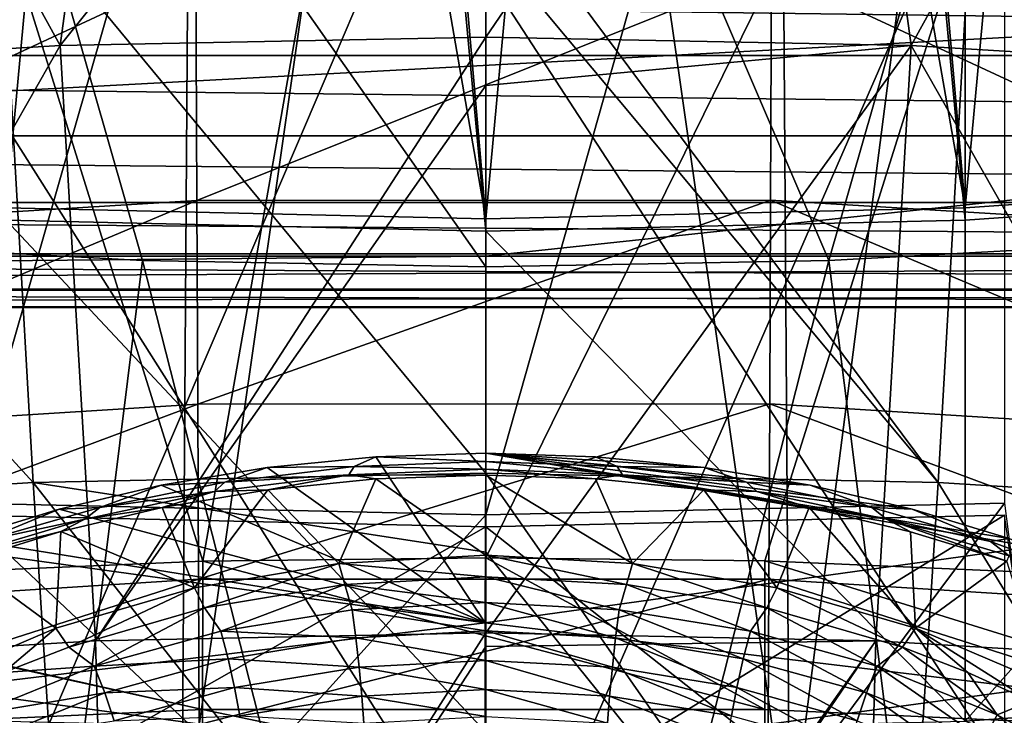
# Model space of a CAD drawing. Header units: metres. Extents: x -109 to 109, y -78 to 121.
# Tile 526 of 656: x -1.77 to 1.97, y -53.33 to -50.69. Entities that reach past the tile are written whole.
import ezdxf

# ---------------------------------------------------------------- set-up
doc = ezdxf.new("R2010")
doc.units = ezdxf.units.M
doc.layers.add('solid_508554_SW0001', color=7, linetype='CONTINUOUS')

msp = doc.modelspace()

# ---------------------------------------------------------------- linework, layer by layer
at = {"layer": 'solid_508554_SW0001'}
for points in [[(-1.822281, -51.402096, 6.96896), (0, -31.69422, 41.104), (0, -51.444218, 6.895998)], [(-1.822281, -31.736343, 41.03104), (0, -31.69422, 41.104), (-1.822281, -51.402096, 6.96896)], [(0, -51.444218, 6.895998), (0, -31.69422, 41.104), (1.822281, -31.736343, 41.03104)], [(-1.822281, -31.782722, 41.057816), (0, -51.490597, 6.922775), (0, -31.740599, 41.130779)], [(0, -51.444218, 6.895998), (1.822281, -31.736343, 41.03104), (1.822281, -51.402096, 6.96896)], [(1.822281, -51.448475, 6.995737), (0, -31.740599, 41.130779), (0, -51.490597, 6.922775)], [(1.822281, -31.782722, 41.057816), (0, -31.740599, 41.130779), (1.822281, -51.448475, 6.995737)], [(1.822281, -51.402096, 6.96896), (1.822281, -31.736343, 41.03104), (3.629026, -31.862358, 40.812778)], [(-1.822281, -51.448475, 6.995737), (0, -51.490597, 6.922775), (-1.822281, -31.782722, 41.057816)], [(1.822281, -31.782722, 41.057816), (1.822281, -51.448475, 6.995737), (3.629026, -51.32246, 7.214)], [(1.822281, -31.782722, 41.057816), (3.629026, -51.32246, 7.214), (3.629026, -31.908737, 40.839554)], [(1.822281, -51.402096, 6.96896), (3.629026, -31.862358, 40.812778), (3.629026, -51.276081, 7.187222)], [(3.629026, -51.276081, 7.187222), (2.728571, -40.863514, 1.005916), (1.822322, -40.916084, 0.914863)], [(0, -51.444218, 6.895998), (-0.912117, -40.947674, 0.860149), (-1.822322, -40.916084, 0.914863)], [(-1.822281, -51.402096, 6.96896), (0, -51.444218, 6.895998), (-1.822322, -40.916084, 0.914863)], [(1.822281, -51.402096, 6.96896), (1.822322, -40.916084, 0.914863), (0.912117, -40.947674, 0.860149)], [(1.822281, -51.402096, 6.96896), (3.629026, -51.276081, 7.187222), (1.822322, -40.916084, 0.914863)], [(0, -51.444218, 6.895998), (0, -40.95821, 0.841898), (-0.912117, -40.947674, 0.860149)], [(1.822281, -51.402096, 6.96896), (0.912117, -40.947674, 0.860149), (0, -40.95821, 0.841898)], [(0, -51.444218, 6.895998), (1.822281, -51.402096, 6.96896), (0, -40.95821, 0.841898)], [(-1.972166, -45.596729, 1.024149), (0, -45.641018, 0.947441), (-1.972046, -52.524937, 5.02414)], [(1.972166, -45.596729, 1.024149), (0, -52.569218, 4.947441), (0, -45.641018, 0.947441)], [(1.972046, -52.524937, 5.02414), (0, -52.569218, 4.947441), (1.972166, -45.596729, 1.024149)], [(0, -45.641018, 0.947441), (0, -52.569218, 4.947441), (-1.972046, -52.524937, 5.02414)], [(-2.199294, -45.708752, -2.636988), (-1.100695, -45.744755, -2.699347), (-3.455352, -53.732807, -0.135058)], [(1.100695, -45.744755, -2.699347), (2.199294, -45.708752, -2.636988), (1.154557, -53.830719, -0.304649)], [(2.199294, -45.708752, -2.636988), (3.455352, -53.732807, -0.135058), (1.154557, -53.830719, -0.304649)], [(-1.100695, -45.744755, -2.699347), (-1.154557, -53.830719, -0.304649), (-3.455352, -53.732807, -0.135058)], [(-1.100695, -45.744755, -2.699347), (0, -45.756763, -2.720146), (-1.154557, -53.830719, -0.304649)], [(0, -45.756763, -2.720146), (1.154557, -53.830719, -0.304649), (-1.154557, -53.830719, -0.304649)], [(0, -45.756763, -2.720146), (1.100695, -45.744755, -2.699347), (1.154557, -53.830719, -0.304649)], [(-0.000004, -46.634499, 86.707344), (-1.075503, -52.745266, 74.981918), (-2.953944, -46.717266, 86.750404)], [(-0.000004, -46.634499, 86.707344), (-0.000014, -52.733601, 74.975853), (-1.075503, -52.745266, 74.981918)], [(2.953937, -46.717266, 86.750404), (-0.000014, -52.733601, 74.975853), (-0.000004, -46.634499, 86.707344)], [(-2.953944, -46.717266, 86.750404), (-1.075503, -52.745266, 74.981918), (-3.185124, -52.836018, 75.029106)], [(2.953937, -46.717266, 86.750404), (1.060845, -52.744949, 74.98175), (-0.000014, -52.733601, 74.975853)], [(2.953937, -46.717266, 86.750404), (3.194691, -52.836636, 75.029427), (1.060845, -52.744949, 74.98175)], [(-2.195379, -48.494778, 97.421974), (-2.605661, -51.531303, 92.08197), (-1.304064, -51.602562, 92.123062)], [(-2.195379, -48.494778, 97.421974), (-1.304064, -51.602562, 92.123062), (0, -51.626335, 92.136772)], [(-2.195379, -48.494778, 97.421974), (0, -51.626335, 92.136772), (0.000004, -48.557865, 97.458351)], [(0.000004, -48.557865, 97.458351), (1.304064, -51.602562, 92.123062), (2.195388, -48.494778, 97.421974)], [(2.195388, -48.494778, 97.421974), (1.304064, -51.602562, 92.123062), (2.605661, -51.531303, 92.08197)], [(0.000004, -48.557865, 97.458351), (0, -51.626335, 92.136772), (1.304064, -51.602562, 92.123062)], [(-2.685063, -48.84726, 52.882168), (-1.345157, -48.784283, 52.991249), (-1.617485, -50.784924, 52.601376)], [(0, -48.76326, 53.027657), (0, -50.752537, 52.657475), (-1.617485, -50.784924, 52.601376)], [(-1.345157, -48.784283, 52.991249), (0, -48.76326, 53.027657), (-1.617485, -50.784924, 52.601376)], [(1.345157, -48.784283, 52.991249), (0, -50.752537, 52.657475), (0, -48.76326, 53.027657)], [(1.617486, -50.784924, 52.601376), (0, -50.752537, 52.657475), (1.345157, -48.784283, 52.991249)], [(1.617486, -50.784924, 52.601376), (1.345157, -48.784283, 52.991249), (2.685063, -48.84726, 52.882168)], [(-2.685063, -48.84726, 52.882168), (-1.617485, -50.784924, 52.601376), (-3.224611, -50.881886, 52.433434)], [(3.224611, -50.881886, 52.433434), (1.617486, -50.784924, 52.601376), (2.685063, -48.84726, 52.882168)], [(13.732098, -49.072243, -65.114044), (-13.732092, -49.0723, -65.114182), (-13.515706, -51.585316, -71.415703)], [(13.636007, -50.126842, -67.715462), (13.732098, -49.072243, -65.114044), (-13.515706, -51.585316, -71.415703)], [(-2.081428, -54.347298, 58.392078), (-2.081727, -49.528996, 55.613544), (0.000005, -49.482845, 55.693573)], [(-2.081428, -54.347298, 58.392078), (0.000005, -49.482845, 55.693573), (0.000162, -54.301163, 58.47208)], [(0.000162, -54.301163, 58.47208), (0.000005, -49.482845, 55.693573), (2.081774, -49.528999, 55.613541)], [(0.000162, -54.301163, 58.47208), (2.081774, -49.528999, 55.613541), (2.081751, -54.347313, 58.392052)], [(13.636007, -50.126842, -67.715462), (-13.515706, -51.585316, -71.415703), (0, -51.585346, -71.415787)], [(0, -51.585346, -71.415787), (13.515706, -51.585316, -71.415703), (13.636007, -50.126842, -67.715462)], [(1.719807, -52.446697, 54.245911), (1.850814, -50.173824, 54.759262), (0, -50.135548, 54.825558)], [(1.719807, -52.446697, 54.245911), (0, -50.135548, 54.825558), (0, -50.385044, 54.777943)], [(-1.719807, -52.446697, 54.245911), (-1.850814, -50.173824, 54.759262), (-3.688985, -50.288387, 54.560833)], [(-1.850814, -50.173824, 54.759262), (0, -52.411133, 54.30751), (0, -50.385044, 54.777943)], [(-1.719807, -52.446697, 54.245911), (0, -52.411133, 54.30751), (-1.850814, -50.173824, 54.759262)], [(1.719807, -52.446697, 54.245911), (3.427866, -52.553154, 54.061523), (1.850814, -50.173824, 54.759262)], [(3.427866, -52.553154, 54.061523), (3.688985, -50.288387, 54.560833), (1.850814, -50.173824, 54.759262)], [(-3.427866, -52.553154, 54.061523), (-1.719807, -52.446697, 54.245911), (-3.688985, -50.288387, 54.560833)], [(0, -52.411133, 54.30751), (1.719807, -52.446697, 54.245911), (0, -50.385044, 54.777943)], [(-13.515705, -50.471798, -74.982986), (13.515705, -50.471798, -74.982986), (13.515705, -50.822693, -74.704659)], [(-13.515705, -50.822697, -74.704659), (-13.515705, -50.471798, -74.982986), (13.515705, -50.822693, -74.704659)], [(-2.222472, -50.46019, -0.199613), (-2.222472, -53.92429, 1.800387), (0, -53.972809, 1.716352)], [(0, -50.508709, -0.283648), (-2.222472, -50.46019, -0.199613), (0, -53.972809, 1.716352)], [(2.222472, -50.46019, -0.199613), (0, -50.508709, -0.283648), (2.222471, -53.924294, 1.800387)], [(-3.278613, -50.625507, 58.565147), (-3.268198, -51.506592, 59.609093), (-1.101374, -50.498032, 58.685402)], [(-3.268198, -51.506592, 59.609093), (-1.097853, -51.373764, 59.711971), (-1.101374, -50.498032, 58.685402)], [(-1.101374, -50.498032, 58.685402), (-1.097853, -51.373764, 59.711971), (1.086372, -50.497593, 58.685814)], [(-1.097853, -51.373764, 59.711971), (1.082899, -51.373306, 59.712322), (1.086372, -50.497593, 58.685814)], [(0, -50.508709, -0.283648), (0, -53.972809, 1.716352), (2.222471, -53.924294, 1.800387)], [(1.086372, -50.497593, 58.685814), (1.082899, -51.373306, 59.712322), (3.25338, -51.50523, 59.610146)], [(1.086372, -50.497593, 58.685814), (3.25338, -51.50523, 59.610146), (3.26375, -50.624199, 58.566376)], [(-1.483127, -53.048332, 51.994816), (-1.617485, -50.784924, 52.601376), (0, -50.752537, 52.657475)], [(0, -50.93689, 52.615429), (-1.483127, -53.048332, 51.994816), (0, -50.752537, 52.657475)], [(1.617486, -50.784924, 52.601376), (0, -50.93689, 52.615429), (0, -50.752537, 52.657475)], [(-2.956772, -53.13715, 51.840973), (-3.224611, -50.881886, 52.433434), (-1.617485, -50.784924, 52.601376)], [(-2.956772, -53.13715, 51.840973), (-1.617485, -50.784924, 52.601376), (-1.483127, -53.048332, 51.994816)], [(1.617486, -50.784924, 52.601376), (0, -53.018661, 52.046207), (0, -50.93689, 52.615429)], [(1.483128, -53.048332, 51.994816), (0, -53.018661, 52.046207), (1.617486, -50.784924, 52.601376)], [(2.956774, -53.13715, 51.840973), (1.483128, -53.048332, 51.994816), (1.617486, -50.784924, 52.601376)], [(2.956774, -53.13715, 51.840973), (1.617486, -50.784924, 52.601376), (3.224611, -50.881886, 52.433434)], [(-13.515705, -50.822697, -74.704659), (13.515705, -50.822693, -74.704659), (13.515705, -51.128242, -74.377182)], [(-13.515705, -51.128246, -74.377182), (-13.515705, -50.822697, -74.704659), (13.515705, -51.128242, -74.377182)], [(0, -50.93689, 52.615429), (0, -53.018661, 52.046207), (-1.483127, -53.048332, 51.994816)], [(-13.515705, -51.128246, -74.377182), (13.515705, -51.128242, -74.377182), (13.515706, -51.381634, -74.007874)], [(-13.515705, -51.381638, -74.007874), (-13.515705, -51.128246, -74.377182), (13.515706, -51.381634, -74.007874)], [(3.629026, -51.32246, 7.214), (1.822281, -51.448475, 6.995737), (1.822364, -53.353756, 8.095761)], [(3.629026, -51.32246, 7.214), (1.822364, -53.353756, 8.095761), (3.629137, -53.227737, 8.314034)], [(-3.268198, -51.506592, 59.609093), (-3.25881, -52.284161, 60.731129), (-1.097853, -51.373764, 59.711971)], [(-3.25881, -52.284161, 60.731129), (-1.094592, -52.148197, 60.816833), (-1.097853, -51.373764, 59.711971)], [(-1.097853, -51.373764, 59.711971), (-1.094592, -52.148197, 60.816833), (1.082899, -51.373306, 59.712322)], [(-1.094592, -52.148197, 60.816833), (1.079682, -52.147728, 60.817127), (1.082899, -51.373306, 59.712322)], [(1.082899, -51.373306, 59.712322), (1.079682, -52.147728, 60.817127), (3.244032, -52.282768, 60.732002)], [(1.082899, -51.373306, 59.712322), (3.244032, -52.282768, 60.732002), (3.25338, -51.50523, 59.610146)], [(-13.515706, -51.577221, -73.60495), (-13.515705, -51.381638, -74.007874), (13.515706, -51.577221, -73.60495)], [(-13.515705, -51.381638, -74.007874), (13.515706, -51.381634, -74.007874), (13.515706, -51.577221, -73.60495)], [(-1.822281, -51.448475, 6.995737), (-1.822364, -53.353756, 8.095761), (0, -53.395885, 8.022793)], [(-1.822281, -51.448475, 6.995737), (0, -53.395885, 8.022793), (0, -51.490597, 6.922775)], [(1.822281, -51.448475, 6.995737), (0, -51.490597, 6.922775), (1.822364, -53.353756, 8.095761)], [(0, -51.490597, 6.922775), (0, -53.395885, 8.022793), (1.822364, -53.353756, 8.095761)], [(-1.937002, -56.680149, 83.242615), (-1.304064, -51.602562, 92.123062), (-2.605661, -51.531303, 92.08197)], [(1.939868, -56.679981, 83.242523), (2.605661, -51.531303, 92.08197), (1.304064, -51.602562, 92.123062)], [(1.939868, -56.679981, 83.242523), (3.869513, -56.511818, 83.145515), (2.605661, -51.531303, 92.08197)], [(-13.515706, -51.577221, -73.60495), (13.515706, -51.577221, -73.60495), (13.515706, -51.71064, -73.177399)], [(-13.515706, -51.71064, -73.177399), (-13.515706, -51.577221, -73.60495), (13.515706, -51.71064, -73.177399)], [(-13.515706, -51.715462, -71.843742), (0, -51.585346, -71.415787), (-13.515706, -51.585316, -71.415703)], [(-13.515706, -51.715462, -71.843742), (13.515706, -51.585316, -71.415703), (0, -51.585346, -71.415787)], [(-13.515706, -51.715462, -71.843742), (13.515707, -51.715462, -71.843742), (13.515706, -51.585316, -71.415703)], [(-1.937002, -56.680149, 83.242615), (0.001436, -56.736271, 83.274986), (-1.304064, -51.602562, 92.123062)], [(0.001436, -56.736271, 83.274986), (0, -51.626335, 92.136772), (-1.304064, -51.602562, 92.123062)], [(0.001436, -56.736271, 83.274986), (1.304064, -51.602562, 92.123062), (0, -51.626335, 92.136772)], [(0.001436, -56.736271, 83.274986), (1.939868, -56.679981, 83.242523), (1.304064, -51.602562, 92.123062)], [(-13.515706, -51.71064, -73.177399), (13.515706, -51.71064, -73.177399), (13.515707, -51.778923, -72.734756)], [(-13.515706, -51.778923, -72.734749), (-13.515706, -51.71064, -73.177399), (13.515707, -51.778923, -72.734756)], [(-13.515706, -51.78054, -72.286873), (13.515707, -51.78054, -72.286873), (13.515707, -51.715462, -71.843742)], [(-13.515706, -51.715462, -71.843742), (-13.515706, -51.78054, -72.286873), (13.515707, -51.715462, -71.843742)], [(-13.515706, -51.778923, -72.734749), (13.515707, -51.778923, -72.734756), (13.515707, -51.78054, -72.286873)], [(-13.515706, -51.78054, -72.286873), (-13.515706, -51.778923, -72.734749), (13.515707, -51.78054, -72.286873)], [(-3.25881, -52.284161, 60.731129), (-3.250401, -52.951469, 61.920994), (-1.094592, -52.148197, 60.816833)], [(-3.250401, -52.951469, 61.920994), (-1.091588, -52.814384, 61.990028), (-1.094592, -52.148197, 60.816833)], [(-1.094592, -52.148197, 60.816833), (-1.091588, -52.814384, 61.990028), (1.079682, -52.147728, 60.817127)], [(-1.091588, -52.814384, 61.990028), (1.076718, -52.813915, 61.990265), (1.079682, -52.147728, 60.817127)], [(1.079682, -52.147728, 60.817127), (1.076718, -52.813915, 61.990265), (3.235656, -52.950066, 61.921696)], [(1.079682, -52.147728, 60.817127), (3.235656, -52.950066, 61.921696), (3.244032, -52.282768, 60.732002)], [(-0.417391, -52.348816, 60.969593), (-0.83023, -52.389904, 61.02042), (-0.4996, -52.385834, 60.964935)], [(-0.002078, -52.979828, 62.125576), (-0.83023, -52.389904, 61.02042), (-0.417391, -52.348816, 60.969593)], [(-0.417391, -52.348816, 60.969593), (-0.4996, -52.385834, 60.964935), (0, -52.367233, 60.939781)], [(0, -52.334984, 60.952663), (-0.417391, -52.348816, 60.969593), (0, -52.367233, 60.939781)], [(-0.002078, -52.979828, 62.125576), (-0.417391, -52.348816, 60.969593), (0, -52.334984, 60.952663)], [(-0.002078, -52.979828, 62.125576), (0, -52.334984, 60.952663), (2.078055, -52.690811, 61.418137)], [(0.499817, -52.385815, 60.964962), (0.417429, -52.348816, 60.969593), (0, -52.334984, 60.952663)], [(0, -52.367233, 60.939781), (0.499817, -52.385815, 60.964962), (0, -52.334984, 60.952663)], [(0, -52.334984, 60.952663), (0.417429, -52.348816, 60.969593), (0.830137, -52.389889, 61.020397)], [(0, -52.334984, 60.952663), (0.830137, -52.389889, 61.020397), (1.232927, -52.456966, 61.105099)], [(0, -52.334984, 60.952663), (1.232927, -52.456966, 61.105099), (1.620937, -52.547935, 61.223495)], [(0, -52.334984, 60.952663), (1.620937, -52.547935, 61.223495), (1.989748, -52.660038, 61.375275)], [(0, -52.334984, 60.952663), (1.989748, -52.660038, 61.375275), (2.078055, -52.690811, 61.418137)], [(0.499817, -52.385815, 60.964962), (0.830137, -52.389889, 61.020397), (0.417429, -52.348816, 60.969593)], [(-0.83023, -52.389904, 61.02042), (-1.233116, -52.457005, 61.105148), (-0.9913, -52.445221, 61.038197)], [(-0.002078, -52.979828, 62.125576), (-1.233116, -52.457005, 61.105148), (-0.83023, -52.389904, 61.02042)], [(-0.4996, -52.385834, 60.964935), (-0.9913, -52.445221, 61.038197), (-0.519936, -52.416862, 60.946838)], [(-0.83023, -52.389904, 61.02042), (-0.9913, -52.445221, 61.038197), (-0.4996, -52.385834, 60.964935)], [(-0.4996, -52.385834, 60.964935), (-0.519936, -52.416862, 60.946838), (0, -52.39566, 60.919823)], [(-0.4996, -52.385834, 60.964935), (0, -52.39566, 60.919823), (0, -52.367233, 60.939781)], [(0.520095, -52.416843, 60.946861), (0.499817, -52.385815, 60.964962), (0, -52.367233, 60.939781)], [(0, -52.367233, 60.939781), (0, -52.39566, 60.919823), (0.520095, -52.416843, 60.946861)], [(0.499817, -52.385815, 60.964962), (0.991592, -52.445263, 61.038258), (0.830137, -52.389889, 61.020397)], [(0.520095, -52.416843, 60.946861), (0.991592, -52.445263, 61.038258), (0.499817, -52.385815, 60.964962)], [(0.991592, -52.445263, 61.038258), (1.232927, -52.456966, 61.105099), (0.830137, -52.389889, 61.020397)], [(-1.719807, -52.446697, 54.245911), (0, -52.711617, 54.224773), (0, -52.411133, 54.30751)], [(-0.519936, -52.416862, 60.946838), (-1.030956, -52.481323, 61.026505), (-0.828231, -52.47427, 60.961792)], [(-0.9913, -52.445221, 61.038197), (-1.030956, -52.481323, 61.026505), (-0.519936, -52.416862, 60.946838)], [(-0.519936, -52.416862, 60.946838), (-0.828231, -52.47427, 60.961792), (-0.416893, -52.432713, 60.910809)], [(-0.519936, -52.416862, 60.946838), (0, -52.418667, 60.893814), (0, -52.39566, 60.919823)], [(-0.519936, -52.416862, 60.946838), (-0.416893, -52.432713, 60.910809), (0, -52.418667, 60.893814)], [(-0.416893, -52.432713, 60.910809), (0, -52.722744, 60.459064), (0, -52.418667, 60.893814)], [(0, -52.39566, 60.919823), (0, -52.418667, 60.893814), (0.417215, -52.432732, 60.910839)], [(0, -52.39566, 60.919823), (0.417215, -52.432732, 60.910839), (0.520095, -52.416843, 60.946861)], [(1.578037, -54.671276, 53.554676), (1.719807, -52.446697, 54.245911), (0, -52.411133, 54.30751)], [(1.578037, -54.671276, 53.554676), (0, -52.411133, 54.30751), (0, -52.711617, 54.224773)], [(0, -52.418667, 60.893814), (0, -52.722744, 60.459064), (0.558305, -52.75404, 60.480953)], [(0.417215, -52.432732, 60.910839), (0, -52.418667, 60.893814), (0.558305, -52.75404, 60.480953)], [(0.520095, -52.416843, 60.946861), (0.417215, -52.432732, 60.910839), (0.828644, -52.474331, 60.961853)], [(0.520095, -52.416843, 60.946861), (0.828644, -52.474331, 60.961853), (1.03113, -52.48135, 61.026546)], [(0.520095, -52.416843, 60.946861), (1.03113, -52.48135, 61.026546), (0.991592, -52.445263, 61.038258)], [(-1.578037, -54.671276, 53.554676), (-1.719807, -52.446697, 54.245911), (-3.427866, -52.553154, 54.061523)], [(-1.719807, -52.446697, 54.245911), (0, -54.638645, 53.611202), (0, -52.711617, 54.224773)], [(-1.578037, -54.671276, 53.554676), (0, -54.638645, 53.611202), (-1.719807, -52.446697, 54.245911)], [(-1.233116, -52.457005, 61.105148), (-1.621221, -52.548008, 61.223591), (-1.466804, -52.541473, 61.160625)], [(-0.002078, -52.979828, 62.125576), (-1.621221, -52.548008, 61.223591), (-1.233116, -52.457005, 61.105148)], [(-0.9913, -52.445221, 61.038197), (-1.466804, -52.541473, 61.160625), (-1.030956, -52.481323, 61.026505)], [(-1.233116, -52.457005, 61.105148), (-1.466804, -52.541473, 61.160625), (-0.9913, -52.445221, 61.038197)], [(-0.416893, -52.432713, 60.910809), (-0.828231, -52.47427, 60.961792), (-0.558305, -52.75404, 60.480953)], [(-0.416893, -52.432713, 60.910809), (-0.558305, -52.75404, 60.480953), (0, -52.722744, 60.459064)], [(0.828644, -52.474331, 60.961853), (0.417215, -52.432732, 60.910839), (0.558305, -52.75404, 60.480953)], [(0.991592, -52.445263, 61.038258), (1.467162, -52.541538, 61.160748), (1.232927, -52.456966, 61.105099)], [(1.03113, -52.48135, 61.026546), (1.467162, -52.541538, 61.160748), (0.991592, -52.445263, 61.038258)], [(1.467162, -52.541538, 61.160748), (1.620937, -52.547935, 61.223495), (1.232927, -52.456966, 61.105099)], [(1.578037, -54.671276, 53.554676), (3.145294, -54.768955, 53.38549), (1.719807, -52.446697, 54.245911)], [(3.145294, -54.768955, 53.38549), (3.427866, -52.553154, 54.061523), (1.719807, -52.446697, 54.245911)], [(-1.030956, -52.481323, 61.026505), (-1.523784, -52.585541, 61.15971), (-1.229023, -52.541973, 61.046478)], [(-1.466804, -52.541473, 61.160625), (-1.523784, -52.585541, 61.15971), (-1.030956, -52.481323, 61.026505)], [(-0.828231, -52.47427, 60.961792), (-1.229023, -52.541973, 61.046478), (-1.10607, -52.847309, 60.546188)], [(-1.030956, -52.481323, 61.026505), (-1.229023, -52.541973, 61.046478), (-0.828231, -52.47427, 60.961792)], [(-0.828231, -52.47427, 60.961792), (-1.10607, -52.847309, 60.546188), (-0.558305, -52.75404, 60.480953)], [(0.828644, -52.474331, 60.961853), (0.558305, -52.75404, 60.480953), (1.10607, -52.847309, 60.546188)], [(1.229408, -52.542053, 61.04657), (0.828644, -52.474331, 60.961853), (1.10607, -52.847309, 60.546188)], [(1.03113, -52.48135, 61.026546), (0.828644, -52.474331, 60.961853), (1.229408, -52.542053, 61.04657)], [(1.03113, -52.48135, 61.026546), (1.229408, -52.542053, 61.04657), (1.523975, -52.585571, 61.159786)], [(1.03113, -52.48135, 61.026546), (1.523975, -52.585571, 61.159786), (1.467162, -52.541538, 61.160748)], [(-2.302135, -55.119102, 0.530916), (-1.972046, -52.524937, 5.02414), (0, -52.569218, 4.947441)], [(0, -55.167904, 0.446386), (0, -52.569218, 4.947441), (1.972046, -52.524937, 5.02414)], [(2.302132, -55.119102, 0.530916), (0, -55.167904, 0.446386), (1.972046, -52.524937, 5.02414)], [(-3.145294, -54.768955, 53.38549), (-1.578037, -54.671276, 53.554676), (-3.427866, -52.553154, 54.061523)], [(0, -55.167904, 0.446386), (-2.302135, -55.119102, 0.530916), (0, -52.569218, 4.947441)], [(-1.972046, -52.571316, 5.050917), (-2.233458, -54.380005, 1.918178), (0, -54.428761, 1.833728)], [(-1.621221, -52.548008, 61.223591), (-1.990106, -52.660156, 61.375435), (-1.918556, -52.670528, 61.332527)], [(-0.002078, -52.979828, 62.125576), (-1.990106, -52.660156, 61.375435), (-1.621221, -52.548008, 61.223591)], [(0, -52.615597, 4.974218), (-1.972107, -53.73737, 5.724144), (-1.972046, -52.571316, 5.050917)], [(0, -52.615597, 4.974218), (-1.972046, -52.571316, 5.050917), (0, -54.428761, 1.833728)], [(-1.466804, -52.541473, 61.160625), (-1.918556, -52.670528, 61.332527), (-1.523784, -52.585541, 61.15971)], [(-1.621221, -52.548008, 61.223591), (-1.918556, -52.670528, 61.332527), (-1.466804, -52.541473, 61.160625)], [(-1.229023, -52.541973, 61.046478), (-1.614671, -52.633476, 61.164787), (-1.10607, -52.847309, 60.546188)], [(-1.523784, -52.585541, 61.15971), (-1.614671, -52.633476, 61.164787), (-1.229023, -52.541973, 61.046478)], [(1.972046, -52.571316, 5.050917), (1.972107, -53.73737, 5.724144), (0, -53.781654, 5.647441)], [(1.972046, -52.571316, 5.050917), (0, -53.781654, 5.647441), (0, -52.615597, 4.974218)], [(1.972046, -52.571316, 5.050917), (0, -52.615597, 4.974218), (2.233458, -54.380005, 1.918178)], [(1.229408, -52.542053, 61.04657), (1.10607, -52.847309, 60.546188), (1.633511, -53.000916, 60.653625)], [(1.615001, -52.633564, 61.164909), (1.229408, -52.542053, 61.04657), (1.633511, -53.000916, 60.653625)], [(1.523975, -52.585571, 61.159786), (1.229408, -52.542053, 61.04657), (1.615001, -52.633564, 61.164909)], [(1.467162, -52.541538, 61.160748), (1.918978, -52.670662, 61.332729), (1.620937, -52.547935, 61.223495)], [(1.523975, -52.585571, 61.159786), (1.918978, -52.670662, 61.332729), (1.467162, -52.541538, 61.160748)], [(1.918978, -52.670662, 61.332729), (1.989748, -52.660038, 61.375275), (1.620937, -52.547935, 61.223495)], [(-1.523784, -52.585541, 61.15971), (-1.989905, -52.724846, 61.346821), (-1.614671, -52.633476, 61.164787)], [(-1.918556, -52.670528, 61.332527), (-1.989905, -52.724846, 61.346821), (-1.523784, -52.585541, 61.15971)], [(1.523975, -52.585571, 61.159786), (1.615001, -52.633564, 61.164909), (1.981271, -52.746037, 61.316441)], [(1.523975, -52.585571, 61.159786), (1.981271, -52.746037, 61.316441), (1.99012, -52.724922, 61.346939)], [(1.523975, -52.585571, 61.159786), (1.99012, -52.724922, 61.346939), (1.918978, -52.670662, 61.332729)], [(-1.989905, -52.724846, 61.346821), (-1.980963, -52.74593, 61.316296), (-1.614671, -52.633476, 61.164787)], [(-1.614671, -52.633476, 61.164787), (-1.980963, -52.74593, 61.316296), (-1.633511, -53.000916, 60.653625)], [(0, -52.615597, 4.974218), (0, -53.781654, 5.647441), (-1.972107, -53.73737, 5.724144)], [(-1.614671, -52.633476, 61.164787), (-1.633511, -53.000916, 60.653625), (-1.10607, -52.847309, 60.546188)], [(0, -52.615597, 4.974218), (0, -54.428761, 1.833728), (2.233458, -54.380005, 1.918178)], [(1.981271, -52.746037, 61.316441), (1.615001, -52.633564, 61.164909), (1.633511, -53.000916, 60.653625)], [(-0.002078, -52.979828, 62.125576), (-2.082277, -52.692322, 61.420254), (-1.990106, -52.660156, 61.375435)], [(1.918978, -52.670662, 61.332729), (2.339794, -52.827007, 61.553932), (1.989748, -52.660038, 61.375275)], [(1.99012, -52.724922, 61.346939), (2.339794, -52.827007, 61.553932), (1.918978, -52.670662, 61.332729)], [(-2.075512, -53.231056, 62.49572), (-2.082277, -52.692322, 61.420254), (-0.002078, -52.979828, 62.125576)], [(0, -52.804688, 60.51638), (0, -52.722744, 60.459064), (-0.558305, -52.75404, 60.480953)], [(-0.002078, -52.979828, 62.125576), (2.078055, -52.690811, 61.418137), (2.07138, -53.230164, 62.494408)], [(0, -54.638645, 53.611202), (1.578037, -54.671276, 53.554676), (0, -52.711617, 54.224773)], [(0.535724, -52.834221, 60.537033), (0.558305, -52.75404, 60.480953), (0, -52.722744, 60.459064)], [(0, -52.804688, 60.51638), (0.535724, -52.834221, 60.537033), (0, -52.722744, 60.459064)], [(-3.185124, -52.836018, 75.029106), (-1.075503, -52.745266, 74.981918), (-1.075985, -53.310036, 73.75737)], [(-1.980963, -52.74593, 61.316296), (-2.130139, -53.211781, 60.801113), (-1.633511, -53.000916, 60.653625)], [(-1.068286, -52.923752, 60.599655), (-0.558305, -52.75404, 60.480953), (-1.10607, -52.847309, 60.546188)], [(-1.075985, -53.310036, 73.75737), (-1.075503, -52.745266, 74.981918), (1.06132, -53.3097, 73.757233)], [(-1.075503, -52.745266, 74.981918), (-0.000014, -52.733601, 74.975853), (1.06132, -53.3097, 73.757233)], [(-1.068286, -52.923752, 60.599655), (-0.535724, -52.834221, 60.537033), (-0.558305, -52.75404, 60.480953)], [(-0.535724, -52.834221, 60.537033), (0, -52.804688, 60.51638), (-0.558305, -52.75404, 60.480953)], [(-0.000014, -52.733601, 74.975853), (1.060845, -52.744949, 74.98175), (1.06132, -53.3097, 73.757233)], [(0.535724, -52.834221, 60.537033), (1.068286, -52.923752, 60.599655), (0.558305, -52.75404, 60.480953)], [(1.068286, -52.923752, 60.599655), (1.10607, -52.847309, 60.546188), (0.558305, -52.75404, 60.480953)], [(1.060845, -52.744949, 74.98175), (3.194691, -52.836636, 75.029427), (3.196015, -53.407078, 73.796509)], [(1.06132, -53.3097, 73.757233), (1.060845, -52.744949, 74.98175), (3.196015, -53.407078, 73.796509)], [(1.981271, -52.746037, 61.316441), (1.633511, -53.000916, 60.653625), (2.130139, -53.211781, 60.801113)], [(-3.250401, -52.951469, 61.920994), (-3.242922, -53.502785, 63.167881), (-1.091588, -52.814384, 61.990028)], [(-3.242922, -53.502785, 63.167881), (-1.088841, -53.366367, 63.220978), (-1.091588, -52.814384, 61.990028)], [(-3.210644, -53.408085, 73.796913), (-3.209315, -52.837582, 75.029915), (-1.075985, -53.310036, 73.75737)], [(-3.209315, -52.837582, 75.029915), (-3.185124, -52.836018, 75.029106), (-1.075985, -53.310036, 73.75737)], [(-1.091588, -52.814384, 61.990028), (-1.088841, -53.366367, 63.220978), (1.076718, -52.813915, 61.990265)], [(-1.088841, -53.366367, 63.220978), (1.074008, -53.365898, 63.221157), (1.076718, -52.813915, 61.990265)], [(-1.00648, -53.011627, 60.645821), (-0.535724, -52.834221, 60.537033), (-1.068286, -52.923752, 60.599655)], [(-1.00648, -53.011627, 60.645821), (-0.507582, -52.930309, 60.588943), (-0.535724, -52.834221, 60.537033)], [(0, -52.903046, 60.569874), (0, -52.804688, 60.51638), (-0.535724, -52.834221, 60.537033)], [(-0.507582, -52.930309, 60.588943), (0, -52.903046, 60.569874), (-0.535724, -52.834221, 60.537033)], [(0.507582, -52.930309, 60.588943), (0.535724, -52.834221, 60.537033), (0, -52.804688, 60.51638)], [(0, -52.903046, 60.569874), (0.507582, -52.930309, 60.588943), (0, -52.804688, 60.51638)], [(0.507582, -52.930309, 60.588943), (1.00648, -53.011627, 60.645821), (0.535724, -52.834221, 60.537033)], [(1.00648, -53.011627, 60.645821), (1.068286, -52.923752, 60.599655), (0.535724, -52.834221, 60.537033)], [(1.076718, -52.813915, 61.990265), (1.074008, -53.365898, 63.221157), (3.228204, -53.501389, 63.168423)], [(1.076718, -52.813915, 61.990265), (3.228204, -53.501389, 63.168423), (3.235656, -52.950066, 61.921696)], [(-1.584551, -53.072842, 60.703934), (-1.10607, -52.847309, 60.546188), (-1.633511, -53.000916, 60.653625)], [(-1.584551, -53.072842, 60.703934), (-1.068286, -52.923752, 60.599655), (-1.10607, -52.847309, 60.546188)], [(1.068286, -52.923752, 60.599655), (1.584551, -53.072842, 60.703934), (1.10607, -52.847309, 60.546188)], [(1.584551, -53.072842, 60.703934), (1.633511, -53.000916, 60.653625), (1.10607, -52.847309, 60.546188)], [(-0.507582, -52.930309, 60.588943), (0, -53.010952, 60.600163), (0, -52.903046, 60.569874)], [(0.493775, -53.037472, 60.61871), (0.507582, -52.930309, 60.588943), (0, -52.903046, 60.569874)], [(0, -53.010952, 60.600163), (0.493775, -53.037472, 60.61871), (0, -52.903046, 60.569874)], [(-1.488156, -53.145615, 60.739536), (-1.068286, -52.923752, 60.599655), (-1.584551, -53.072842, 60.703934)], [(-1.488156, -53.145615, 60.739536), (-1.00648, -53.011627, 60.645821), (-1.068286, -52.923752, 60.599655)], [(-0.493775, -53.037472, 60.61871), (-0.507582, -52.930309, 60.588943), (-1.00648, -53.011627, 60.645821)], [(-0.493775, -53.037472, 60.61871), (0, -53.010952, 60.600163), (-0.507582, -52.930309, 60.588943)], [(0.493775, -53.037472, 60.61871), (0.979101, -53.116581, 60.674042), (0.507582, -52.930309, 60.588943)], [(0.979101, -53.116581, 60.674042), (1.00648, -53.011627, 60.645821), (0.507582, -52.930309, 60.588943)], [(1.00648, -53.011627, 60.645821), (1.488156, -53.145615, 60.739536), (1.068286, -52.923752, 60.599655)], [(1.488156, -53.145615, 60.739536), (1.584551, -53.072842, 60.703934), (1.068286, -52.923752, 60.599655)], [(-2.075512, -53.231056, 62.49572), (-0.002078, -52.979828, 62.125576), (-0.002073, -53.512417, 63.353436)], [(-0.002073, -53.512417, 63.353436), (-0.002078, -52.979828, 62.125576), (2.07138, -53.230164, 62.494408)], [(-1.832503, -53.168896, 60.771114), (-1.633511, -53.000916, 60.653625), (-2.130139, -53.211781, 60.801113)], [(-1.832503, -53.168896, 60.771114), (-1.584551, -53.072842, 60.703934), (-1.633511, -53.000916, 60.653625)], [(-0.979101, -53.116581, 60.674042), (-1.00648, -53.011627, 60.645821), (-1.488156, -53.145615, 60.739536)], [(-1.483127, -53.048332, 51.994816), (0, -53.018661, 52.046207), (-1.421885, -55.254608, 51.19162)], [(0, -53.018661, 52.046207), (0, -53.070343, 52.029812), (-1.421885, -55.254608, 51.19162)], [(-0.979101, -53.116581, 60.674042), (-0.493775, -53.037472, 60.61871), (-1.00648, -53.011627, 60.645821)], [(-0.493775, -53.037472, 60.61871), (0, -53.122894, 60.605652), (0, -53.010952, 60.600163)], [(0.481391, -53.14875, 60.623737), (0.493775, -53.037472, 60.61871), (0, -53.010952, 60.600163)], [(0, -53.122894, 60.605652), (0.481391, -53.14875, 60.623737), (0, -53.010952, 60.600163)], [(1.483128, -53.048332, 51.994816), (0, -53.070343, 52.029812), (0, -53.018661, 52.046207)], [(0.979101, -53.116581, 60.674042), (1.447675, -53.246922, 60.765205), (1.00648, -53.011627, 60.645821)], [(1.447675, -53.246922, 60.765205), (1.488156, -53.145615, 60.739536), (1.00648, -53.011627, 60.645821)], [(1.584551, -53.072842, 60.703934), (1.832503, -53.168896, 60.771114), (1.633511, -53.000916, 60.653625)], [(2.071637, -53.278542, 60.847805), (2.130139, -53.211781, 60.801113), (1.633511, -53.000916, 60.653625)], [(1.832503, -53.168896, 60.771114), (2.071637, -53.278542, 60.847805), (1.633511, -53.000916, 60.653625)], [(-2.956772, -53.13715, 51.840973), (-1.483127, -53.048332, 51.994816), (-1.421885, -55.254608, 51.19162)], [(-0.481391, -53.14875, 60.623737), (-0.493775, -53.037472, 60.61871), (-0.979101, -53.116581, 60.674042)], [(-0.481391, -53.14875, 60.623737), (0, -53.122894, 60.605652), (-0.493775, -53.037472, 60.61871)], [(1.483128, -53.048332, 51.994816), (0, -55.224407, 51.243927), (0, -55.149822, 51.274593)], [(1.421885, -55.254608, 51.19162), (0, -55.224407, 51.243927), (1.483128, -53.048332, 51.994816)], [(1.483128, -53.048332, 51.994816), (0, -55.149822, 51.274593), (0, -53.070343, 52.029812)], [(0.481391, -53.14875, 60.623737), (0.954545, -53.225872, 60.677677), (0.493775, -53.037472, 60.61871)], [(0.954545, -53.225872, 60.677677), (0.979101, -53.116581, 60.674042), (0.493775, -53.037472, 60.61871)], [(1.421885, -55.254608, 51.19162), (1.483128, -53.048332, 51.994816), (2.956774, -53.13715, 51.840973)], [(-1.488156, -53.145615, 60.739536), (-1.584551, -53.072842, 60.703934), (-1.832503, -53.168896, 60.771114)], [(0, -53.070343, 52.029812), (0, -55.149822, 51.274593), (-1.421885, -55.254608, 51.19162)], [(1.488156, -53.145615, 60.739536), (1.94437, -53.329975, 60.868481), (1.584551, -53.072842, 60.703934)], [(1.94437, -53.329975, 60.868481), (1.832503, -53.168896, 60.771114), (1.584551, -53.072842, 60.703934)], [(-2.956772, -53.13715, 51.840973), (-1.421885, -55.254608, 51.19162), (-2.833525, -55.34499, 51.035069)], [(-1.447675, -53.246922, 60.765205), (-0.979101, -53.116581, 60.674042), (-1.488156, -53.145615, 60.739536)], [(-0.954545, -53.225872, 60.677677), (-0.979101, -53.116581, 60.674042), (-1.447675, -53.246922, 60.765205)], [(-0.954545, -53.225872, 60.677677), (-0.481391, -53.14875, 60.623737), (-0.979101, -53.116581, 60.674042)], [(-0.481391, -53.14875, 60.623737), (0, -53.233246, 60.586071), (0, -53.122894, 60.605652)], [(0.471053, -53.258545, 60.603767), (0.481391, -53.14875, 60.623737), (0, -53.122894, 60.605652)], [(0, -53.233246, 60.586071), (0.471053, -53.258545, 60.603767), (0, -53.122894, 60.605652)], [(0.954545, -53.225872, 60.677677), (1.411367, -53.352943, 60.766556), (0.979101, -53.116581, 60.674042)], [(1.411367, -53.352943, 60.766556), (1.447675, -53.246922, 60.765205), (0.979101, -53.116581, 60.674042)], [(2.833525, -55.34499, 51.035069), (1.421885, -55.254608, 51.19162), (2.956774, -53.13715, 51.840973)], [(-1.94437, -53.329975, 60.868481), (-1.488156, -53.145615, 60.739536), (-1.832503, -53.168896, 60.771114)], [(-1.447675, -53.246922, 60.765205), (-1.488156, -53.145615, 60.739536), (-1.94437, -53.329975, 60.868481)], [(-0.471053, -53.258545, 60.603767), (-0.481391, -53.14875, 60.623737), (-0.954545, -53.225872, 60.677677)], [(-0.471053, -53.258545, 60.603767), (0, -53.233246, 60.586071), (-0.481391, -53.14875, 60.623737)], [(0.471053, -53.258545, 60.603767), (0.934045, -53.334015, 60.656551), (0.481391, -53.14875, 60.623737)], [(0.934045, -53.334015, 60.656551), (0.954545, -53.225872, 60.677677), (0.481391, -53.14875, 60.623737)], [(1.447675, -53.246922, 60.765205), (1.891479, -53.426266, 60.890644), (1.488156, -53.145615, 60.739536)], [(1.891479, -53.426266, 60.890644), (1.94437, -53.329975, 60.868481), (1.488156, -53.145615, 60.739536)], [(1.94437, -53.329975, 60.868481), (2.071637, -53.278542, 60.847805), (1.832503, -53.168896, 60.771114)], [(-2.075512, -53.231056, 62.49572), (-0.002073, -53.512417, 63.353436), (-2.071539, -53.677174, 63.608887)], [(-1.891479, -53.426266, 60.890644), (-1.447675, -53.246922, 60.765205), (-1.94437, -53.329975, 60.868481)], [(-1.411367, -53.352943, 60.766556), (-1.447675, -53.246922, 60.765205), (-1.891479, -53.426266, 60.890644)], [(-1.411367, -53.352943, 60.766556), (-0.954545, -53.225872, 60.677677), (-1.447675, -53.246922, 60.765205)], [(-0.934045, -53.334015, 60.656551), (-0.954545, -53.225872, 60.677677), (-1.411367, -53.352943, 60.766556)], [(-0.934045, -53.334015, 60.656551), (-0.471053, -53.258545, 60.603767), (-0.954545, -53.225872, 60.677677)], [(-0.471053, -53.258545, 60.603767), (0, -53.336464, 60.5424), (0, -53.233246, 60.586071)], [(-0.002073, -53.512417, 63.353436), (2.07138, -53.230164, 62.494408), (2.06741, -53.676765, 63.608536)], [(0.463279, -53.361347, 60.559807), (0.471053, -53.258545, 60.603767), (0, -53.233246, 60.586071)], [(0, -53.336464, 60.5424), (0.463279, -53.361347, 60.559807), (0, -53.233246, 60.586071)], [(0.934045, -53.334015, 60.656551), (1.381056, -53.458355, 60.743519), (0.954545, -53.225872, 60.677677)], [(1.381056, -53.458355, 60.743519), (1.411367, -53.352943, 60.766556), (0.954545, -53.225872, 60.677677)], [(1.411367, -53.352943, 60.766556), (1.84404, -53.52779, 60.888851), (1.447675, -53.246922, 60.765205)], [(1.84404, -53.52779, 60.888851), (1.891479, -53.426266, 60.890644), (1.447675, -53.246922, 60.765205)], [(2.777303, -53.698753, 8.191031), (3.629137, -53.227737, 8.314034), (1.822364, -53.353756, 8.095761)], [(-0.463279, -53.361347, 60.559807), (-0.471053, -53.258545, 60.603767), (-0.934045, -53.334015, 60.656551)], [(-0.463279, -53.361347, 60.559807), (0, -53.336464, 60.5424), (-0.471053, -53.258545, 60.603767)], [(0.463279, -53.361347, 60.559807), (0.918632, -53.43557, 60.611717), (0.471053, -53.258545, 60.603767)], [(0.918632, -53.43557, 60.611717), (0.934045, -53.334015, 60.656551), (0.471053, -53.258545, 60.603767)], [(1.94437, -53.329975, 60.868481), (2.367315, -53.561554, 61.030457), (2.071637, -53.278542, 60.847805)], [(-3.210644, -53.408085, 73.796913), (-1.075985, -53.310036, 73.75737), (-1.076715, -53.75634, 72.48484)], [(-1.076715, -53.75634, 72.48484), (-1.075985, -53.310036, 73.75737), (1.062041, -53.755985, 72.484734)], [(-1.075985, -53.310036, 73.75737), (1.06132, -53.3097, 73.757233), (1.062041, -53.755985, 72.484734)], [(1.062041, -53.755985, 72.484734), (1.06132, -53.3097, 73.757233), (3.196015, -53.407078, 73.796509)], [(1.891479, -53.426266, 60.890644), (2.302918, -53.651546, 61.048214), (1.94437, -53.329975, 60.868481)], [(2.302918, -53.651546, 61.048214), (2.367315, -53.561554, 61.030457), (1.94437, -53.329975, 60.868481)]]:
    msp.add_3dface(points, dxfattribs=at)

doc.saveas('drawing.dxf')
